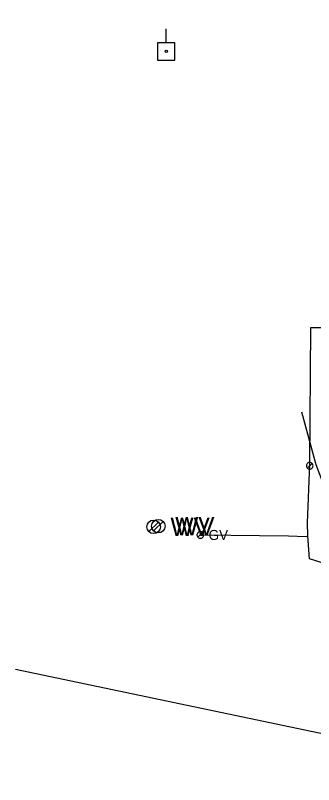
# Model space of a CAD drawing. Extents: x 600849 to 606371, y 330010 to 403088.
# Drawn here: x 601824.6 to 601939, y 358073.3 to 358368.1 of the extents above; entities that cross this region are included whole.
import ezdxf

# ---------------------------------------------------------------- set-up
doc = ezdxf.new("R2010")
doc.units = 0
for name, color, linetype in [('E_UTL_EPowerPole', 7, 'Continuous'), ('E_UTL_G', 7, 'Continuous'), ('E_UTL_G_UG', 7, 'Continuous'), ('E_UTL_SAN_UG', 7, 'Continuous'), ('E_UTL_T_UG', 7, 'Continuous'), ('E_UTL_W', 7, 'Continuous')]:
    doc.layers.add(name, color=color, linetype=linetype)

msp = doc.modelspace()

# ---------------------------------------------------------------- linework, layer by layer
at = {"layer": 'E_UTL_EPowerPole'}
for points in [[(601882.45, 358357.66), (601882.45, 358362.95)], [(601885.81, 358357.66), (601879.1, 358357.66)], [(601879.1, 358357.66), (601879.1, 358350.95)], [(601885.81, 358350.95), (601885.81, 358357.66)], [(601879.1, 358350.95), (601885.81, 358350.95)]]:
    msp.add_lwpolyline(points, dxfattribs=at)
msp.add_circle((601882.51, 358354.31), 0.434, dxfattribs=at)
at = {"layer": 'E_UTL_G'}
for points in [[(601938.78, 358195.48), (601938.76, 358195.72), (601938.69, 358195.96), (601938.58, 358196.17), (601938.43, 358196.37), (601938.24, 358196.53), (601938.03, 358196.65), (601937.8, 358196.73), (601937.56, 358196.76), (601937.32, 358196.75), (601937.08, 358196.69), (601936.86, 358196.59), (601936.66, 358196.45), (601936.49, 358196.27), (601936.36, 358196.07), (601936.27, 358195.84), (601936.22, 358195.6), (601936.22, 358195.36), (601936.27, 358195.12), (601936.36, 358194.89), (601936.49, 358194.69), (601936.66, 358194.51), (601936.86, 358194.37), (601937.08, 358194.27), (601937.32, 358194.21), (601937.56, 358194.2), (601937.8, 358194.23), (601938.03, 358194.31), (601938.24, 358194.44), (601938.43, 358194.6), (601938.58, 358194.79), (601938.69, 358195), (601938.76, 358195.24), (601938.78, 358195.48)], [(601936.59, 358194.57), (601938.41, 358196.39)], [(601896.84, 358168.95), (601896.82, 358169.2), (601896.75, 358169.43), (601896.64, 358169.65), (601896.48, 358169.84), (601896.3, 358170), (601896.09, 358170.12), (601895.86, 358170.2), (601895.62, 358170.24), (601895.37, 358170.22), (601895.14, 358170.17), (601894.91, 358170.07), (601894.72, 358169.92), (601894.55, 358169.75), (601894.42, 358169.54), (601894.32, 358169.32), (601894.28, 358169.08), (601894.28, 358168.83), (601894.32, 358168.59), (601894.42, 358168.37), (601894.55, 358168.16), (601894.72, 358167.98), (601894.91, 358167.84), (601895.14, 358167.74), (601895.37, 358167.68), (601895.62, 358167.67), (601895.86, 358167.71), (601896.09, 358167.79), (601896.3, 358167.91), (601896.48, 358168.07), (601896.64, 358168.26), (601896.75, 358168.48), (601896.82, 358168.71), (601896.84, 358168.95)], [(601894.65, 358168.05), (601896.46, 358169.86)]]:
    msp.add_lwpolyline(points, dxfattribs=at)
at = {"layer": 'E_UTL_G_UG'}
for points in [[(601995.83, 357865.31), (601996.21, 357920.28), (601997.74, 357968.84), (602000.43, 358024.58), (602001.48, 358069.59), (601976.01, 358069.73), (601966.38, 358069.59), (601966.48, 358079.68), (601966.23, 358134.99), (601950.8, 358155.57), (601937.38, 358159.85), (601936.73, 358168.67), (601936.68, 358173.62), (601937.61, 358196.13), (601937.94, 358248.47), (601958.73, 358248.52), (601967.64, 358248.54), (601968.1, 358264.32), (601968.08, 358264.76), (601968.28, 358295.12), (601969.3, 358335.16), (601969.47, 358373.42)], [(601895.56, 358168.95), (601896.12, 358169.02), (601929.36, 358168.64), (601936.13, 358168.39), (601936.73, 358168.67)]]:
    msp.add_lwpolyline(points, dxfattribs=at)
at = {"layer": 'E_UTL_SAN_UG'}
msp.add_line((601824.64, 358117.51), (601977.66, 358085.42), dxfattribs=at)
at = {"layer": 'E_UTL_T_UG'}
msp.add_lwpolyline([(601934.4, 358216.16), (601939.86, 358195.91), (601948.59, 358173.15), (601949.65, 358169.76), (601948.99, 358164.21), (601945.49, 358158.26), (601945.08, 358158.01)], dxfattribs=at)
at = {"layer": 'E_UTL_W'}
for points in [[(601875.81, 358170.25), (601879.47, 358173.92)], [(601877.63, 358170.48), (601881.3, 358174.14)]]:
    msp.add_lwpolyline(points, dxfattribs=at)
for centre in [(601877.64, 358172.09), (601879.46, 358172.31)]:
    msp.add_circle(centre, 2.59, dxfattribs=at)

# ---------------------------------------------------------------- texts
at = {"layer": 'E_UTL_G'}
msp.add_text('GV', height=3.85, dxfattribs=at).set_placement((601898.76, 358167.03))
at = {"layer": 'E_UTL_W'}
for p in [(601884.12, 358168.59), (601885.95, 358168.81)]:
    msp.add_text('WV', height=7, dxfattribs=at).set_placement(p)

doc.saveas('drawing.dxf')
